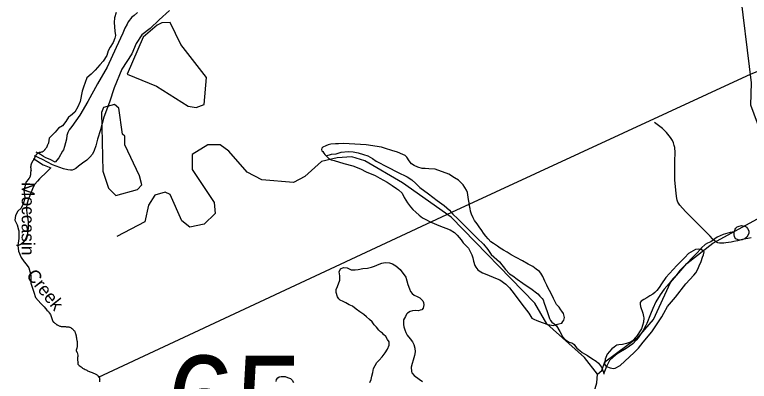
# Model space of a CAD drawing. Extents: x 2206922 to 2357709, y 510027 to 673830.
# Drawn here: x 2249689 to 2258161, y 587773 to 592005 of the extents above; entities that cross this region are included whole.
import ezdxf

# ---------------------------------------------------------------- set-up
doc = ezdxf.new("R2010")
doc.units = 0
for name, color, linetype in [('Exist Boundary Political CountyLine', 7, 'Continuous'), ('Exist Hydrographic Creek Single Shore', 7, 'Continuous'), ('Exist Hydrographic Creek Single Shore Label', 7, 'Continuous'), ('Exist Hydrographic Misc Water Feature', 7, 'Continuous'), ('Exist Hydrographic Pond Under 1500 Sq Ft', 7, 'Continuous'), ('Exist Road Non-System Type 51', 7, 'Continuous'), ('Exist Road Secondary Structure Standard Bridge Number Label', 7, 'Continuous'), ('Exist Utilities Electrical Transmission Line', 7, 'Continuous')]:
    doc.layers.add(name, color=color, linetype=linetype)

msp = doc.modelspace()

# ---------------------------------------------------------------- linework, layer by layer
at = {"layer": 'Exist Boundary Political CountyLine'}
for points in [[(2250858.6, 592030.1), (2250840.3, 591969.7), (2250837, 591916.4), (2250840.5, 591863.9), (2250842.8, 591813.4), (2250850.2, 591763.7), (2250844.4, 591732.4), (2250825.6, 591683.6), (2250789.7, 591630.7), (2250767.3, 591587.1), (2250750.7, 591532.3), (2250707.9, 591469.5), (2250668.7, 591424.7), (2250618.4, 591366.3), (2250571.1, 591317.1), (2250522.1, 591276.8), (2250500.3, 591221.9), (2250481.1, 591168.2), (2250466.3, 591120.6), (2250444.6, 591003.3)], [(2250444.6, 591003.3), (2250416.3, 590942), (2250382, 590878.4), (2250330.4, 590837.6), (2250310, 590820.4), (2250280.3, 590772.8), (2250239.7, 590721.6), (2250193.2, 590693.2), (2250155, 590650.5), (2250113.8, 590606.1), (2250088, 590580.9), (2250078.3, 590526.7), (2250076.9, 590521.6), (2250074.7, 590517.1), (2250072.8, 590512.5), (2250070.5, 590507.8), (2250068.5, 590503.1), (2250066.7, 590498.5), (2250064.8, 590494.1), (2250063, 590489.8), (2250061.3, 590485.8), (2250059.7, 590482.2), (2250058.5, 590478.9), (2250057.4, 590476.7), (2250056.2, 590474.3), (2250054.8, 590471.8), (2250052.9, 590469.2), (2250051.3, 590466.5), (2250047.2, 590460.9), (2250044.9, 590458), (2250040.4, 590452.1), (2250037.9, 590449.2), (2250035.7, 590446.2), (2250033.2, 590443.4), (2250031.6, 590441.2), (2250029.5, 590439.1), (2250027.7, 590436.9), (2250026.1, 590434.9), (2250024.2, 590432.9), (2250022.2, 590431), (2250020.5, 590429.2), (2250018.5, 590427.4), (2250016.8, 590425.8), (2250014.8, 590424.3), (2250012.9, 590422.9), (2250011.1, 590421.7), (2250009, 590420.6), (2250006.8, 590419.5), (2250004.3, 590418.6), (2250001.4, 590417.8), (2249998.8, 590417.1), (2249995.7, 590416.5), (2249992.8, 590416), (2249986.7, 590415.1), (2249983.8, 590414.8), (2249980.7, 590414.5), (2249978.1, 590414.1), (2249975.4, 590413.7), (2249973.1, 590413.4), (2249970.7, 590412.8), (2249968, 590411.8), (2249965.2, 590410.6), (2249962.5, 590409.1), (2249958, 590406.4), (2249955.3, 590404.6), (2249953.5, 590403.4), (2249952, 590402.2), (2249950.2, 590400.9), (2249945.7, 590397.2), (2249944.2, 590395.9), (2249943, 590394.6), (2249941.6, 590393.3), (2249938.9, 590390.7), (2249936.7, 590388.1), (2249935, 590386), (2249933.2, 590383.5), (2249931.5, 590380.8), (2249930.1, 590378), (2249928.4, 590375), (2249926.8, 590372), (2249925.6, 590368.9), (2249923.9, 590366), (2249922.7, 590363), (2249921.5, 590360.3), (2249920.5, 590357.8), (2249919.4, 590355.5), (2249918.8, 590353.4), (2249918, 590351.3), (2249916.8, 590349), (2249915.5, 590346.6), (2249914.3, 590344.1), (2249912.7, 590341.5), (2249909.2, 590335.8), (2249907.5, 590332.8), (2249905.7, 590329.9), (2249903.8, 590326.9), (2249901.8, 590323.8), (2249899.9, 590320.8), (2249898.1, 590317.7), (2249896.3, 590315), (2249894.4, 590312.2)], [(2249894.4, 590312.2), (2249890.9, 590306.8), (2249889.5, 590304.1), (2249888.1, 590301.5), (2249885, 590296.4), (2249882.5, 590291.4), (2249881.3, 590288.9), (2249880.3, 590286.5), (2249879.2, 590284.1), (2249878.4, 590281.8), (2249877.8, 590279.3), (2249877, 590276.7), (2249876.2, 590273.9), (2249875.7, 590270.9), (2249875.3, 590268), (2249874.3, 590262.1), (2249873.9, 590259.2), (2249873.5, 590256.5), (2249873.3, 590254), (2249873.1, 590251.5), (2249872.7, 590249.3), (2249872.5, 590240.4), (2249873.1, 590236.3), (2249873.1, 590234.2), (2249873.3, 590232), (2249873.7, 590227.5), (2249874.3, 590225.2), (2249874.5, 590222.9), (2249875.3, 590217.7), (2249875.7, 590214.3), (2249876, 590212.7), (2249876.6, 590209.6), (2249876.8, 590206.7), (2249876.8, 590202.9), (2249876.2, 590200.2), (2249875.5, 590197), (2249874.5, 590193.5), (2249872.5, 590186.2), (2249871.4, 590182.9), (2249871, 590179.4), (2249870.8, 590177.4), (2249870.8, 590162.5), (2249870.4, 590160.1), (2249870.4, 590157.8), (2249870.2, 590155.4), (2249869.8, 590152.9), (2249868.8, 590148.4), (2249868, 590146.1), (2249867.5, 590143.9), (2249866.7, 590141.7), (2249865.9, 590139.5), (2249865.3, 590137.5), (2249864.5, 590135.6), (2249864.1, 590133.8), (2249863.2, 590132.2), (2249862.2, 590129.5), (2249861.6, 590127.4), (2249860.2, 590124.7), (2249859.3, 590123.1), (2249857.9, 590121.4), (2249856.7, 590119.5), (2249855.2, 590117.7), (2249853.8, 590115.7), (2249852.2, 590113.5), (2249848.7, 590109.3), (2249847, 590107.1), (2249820.8, 590076.2), (2249795.8, 589974.4), (2249801.7, 589931.6), (2249804.6, 589884.5), (2249787.8, 589821.6), (2249761.7, 589770.8), (2249724.8, 589736), (2249698.6, 589686.8), (2249688.5, 589632.8), (2249717.7, 589580), (2249732.4, 589522.6), (2249735.9, 589508.4), (2249736.7, 589422.8), (2249725.2, 589341.6), (2249730.8, 589273.6), (2249761.7, 589200.4), (2249799.7, 589152.4), (2249819.6, 589126.4), (2249853.2, 589082.1), (2249876.6, 588997.2), (2249874.7, 588953.6), (2249874.7, 588906.5), (2249907.9, 588800.8), (2249930.1, 588740.4), (2249991.8, 588670.1), (2250027.3, 588630.8), (2250060.7, 588593.6), (2250078.3, 588577.3), (2250088, 588565), (2250100.5, 588542.6), (2250124.3, 588474), (2250125.3, 588471.4), (2250127.6, 588467.4), (2250129.8, 588464.1)], [(2250129.8, 588464.1), (2250131.4, 588461.7), (2250133.7, 588459.6), (2250137, 588456.9), (2250140.7, 588454.1), (2250147.2, 588449), (2250153, 588444.2), (2250159.3, 588438.9), (2250165.3, 588434), (2250171, 588429.5), (2250175.3, 588426.1), (2250180.5, 588423), (2250187.8, 588419.6), (2250195.4, 588416.1), (2250202.2, 588413), (2250208.8, 588410.2), (2250215.9, 588407.8), (2250222.9, 588405.9), (2250229.7, 588404.5), (2250234.8, 588403.8), (2250241.8, 588403.9), (2250251, 588404.7), (2250260.4, 588405.4), (2250268, 588405.1), (2250275, 588404.3), (2250282.6, 588403.4), (2250292.4, 588402.4), (2250302.3, 588401.6), (2250310, 588401), (2250314.2, 588400.1), (2250319.7, 588398.7), (2250325.2, 588397), (2250332.8, 588394.2), (2250339.2, 588391), (2250345.5, 588387), (2250353.7, 588379.2), (2250361.3, 588370.7), (2250368.1, 588363.7), (2250372.2, 588359.8), (2250376.7, 588354.9), (2250380.6, 588349.3), (2250383, 588343.8), (2250384.5, 588338.1), (2250385.9, 588332.1), (2250389, 588322.9), (2250392.1, 588314.2), (2250394.7, 588306.9), (2250396, 588302.6), (2250397, 588297.2), (2250398, 588291.8), (2250399, 588284.3), (2250400.1, 588277.1), (2250401.3, 588269.3), (2250402.7, 588260.7), (2250404, 588252.9), (2250405.4, 588247), (2250407, 588241.6), (2250408.7, 588234.6), (2250409.9, 588227.3), (2250410.5, 588222.6), (2250410.7, 588218), (2250410.7, 588206.5), (2250410.5, 588200.7), (2250410.5, 588191.4), (2250410.3, 588185.2), (2250409.9, 588178.9), (2250409.5, 588171.9), (2250408.5, 588165.2), (2250406.4, 588157.8), (2250405.4, 588154.8), (2250404.8, 588152.2), (2250404, 588150.1), (2250403.3, 588147), (2250401.9, 588143.3), (2250400.7, 588139.3), (2250399.2, 588135.3), (2250398.2, 588131.2), (2250398.4, 588126.5), (2250399.7, 588121.7), (2250401.3, 588117.6), (2250402.7, 588114.5), (2250404.2, 588111.8), (2250406, 588108.5), (2250408.1, 588105), (2250412.6, 588090.6), (2250415.4, 588074.6), (2250415.2, 588055.7), (2250414.8, 588051.2), (2250414, 588047.3), (2250413.6, 588044.9), (2250413, 588041.5), (2250412.6, 588036.2), (2250412, 588030.1), (2250411.8, 588024.3), (2250412, 588019), (2250412.8, 588014.1), (2250415.4, 588004.1), (2250418.5, 587993.7), (2250419.3, 587984.5), (2250418.7, 587980.6)], [(2250418.7, 587980.6), (2250417.9, 587976.2), (2250417.9, 587971.7), (2250422.8, 587962.3), (2250432.7, 587955.4), (2250444.6, 587948.9), (2250455.4, 587940.7), (2250465.1, 587932.1), (2250472, 587925.3), (2250479.8, 587920.3), (2250490.7, 587915), (2250502, 587909.7), (2250511, 587905.1), (2250519.4, 587900.4), (2250528.8, 587895.7), (2250538.1, 587891.4), (2250547.1, 587887.8), (2250553.2, 587885.3), (2250560.2, 587882.8), (2250570.1, 587879.2), (2250580.5, 587875.3), (2250590.2, 587871.3), (2250599.2, 587867.2), (2250608.4, 587862.5), (2250617.2, 587858.1), (2250625.4, 587853.8), (2250632, 587850.1), (2250636.9, 587846.9), (2250642.8, 587842.4), (2250648.8, 587837.7), (2250653.9, 587833.3), (2250658.8, 587828.8), (2250662.7, 587823.3), (2250666.4, 587814.9), (2250668.5, 587806), (2250669.3, 587798.9), (2250668.5, 587793.9), (2250667.3, 587787.6), (2250666, 587780.9), (2250665.4, 587772.9), (2250666.8, 587765.2)]]:
    msp.add_lwpolyline(points, dxfattribs=at)
at = {"layer": 'Exist Hydrographic Creek Single Shore'}
for points in [[(2256411.4, 587856.5), (2256260.5, 588046.5), (2255824.3, 588435.8), (2255688.4, 588674.6), (2254723.4, 589668.3), (2254161.3, 590063.4), (2253726.4, 590318.1), (2253576.3, 590363.9), (2253409.4, 590354.1), (2253227.3, 590311.9), (2253036.2, 590135.3), (2252904.4, 590069.2), (2252537.3, 590099.6), (2252370.2, 590188.2), (2252160.2, 590428.6), (2252059.3, 590502.8), (2251917.2, 590502.3), (2251735.4, 590391.3), (2251736.4, 590217.4), (2251989.2, 589835.1), (2251999.3, 589710.4), (2251875.2, 589584.9), (2251708.3, 589552.2), (2251616.2, 589626.2), (2251480.3, 589930.7), (2251422.3, 589954.8), (2251306.2, 589921.2), (2251232.4, 589804.5), (2251191.4, 589611.8), (2250868.2, 589444.6)], [(2256250.4, 587239.9), (2256404.4, 587754.9), (2256411.4, 587856.5)]]:
    msp.add_lwpolyline(points, dxfattribs=at)
at = {"layer": 'Exist Hydrographic Misc Water Feature'}
for p, q in [((2249952, 590409.5), (2249937.5, 590416.6)), ((2249900.3, 590345.9), (2249911, 590339.1)), ((2249725, 589341.9), (2249710.2, 589339.6))]:
    msp.add_line(p, q, dxfattribs=at)
for points in [[(2256411.4, 587856.5), (2256461.4, 587898.1), (2256494.4, 587999.2), (2256883.4, 588286.4), (2257056.5, 588486.3), (2257252.3, 588911.9), (2257442.4, 589131.1), (2257740.3, 589367.8), (2258296.4, 589671.4), (2258386.4, 589771.2), (2258493.5, 589956), (2258483.4, 590139.8), (2258177.3, 590959.4), (2258188.3, 591216.6), (2258045.3, 592385.6), (2257988.1, 592475.5), (2257930.9, 592581.8)], [(2251106.7, 592032), (2251067.1, 591995.8), (2251041.1, 591975.3), (2250997.6, 591923.1), (2250983.9, 591896.8), (2250960.1, 591848.9), (2250934.6, 591792.7), (2250860.2, 591625.9), (2250754, 591397.3), (2250645.3, 591206.5), (2250533.6, 591001.9), (2250440.5, 590843.2), (2250348, 590714.5), (2250317.8, 590674.4), (2250302.3, 590646.3), (2250290.6, 590612), (2250285, 590566.1), (2250275, 590523.9), (2250263.7, 590483.8), (2250250.2, 590445.7), (2250239.9, 590427.8), (2250196.9, 590353.6), (2250157.1, 590301.2), (2250096.8, 590334.6), (2250048.6, 590354), (2250022.6, 590366.1), (2249986.7, 590389.8), (2249966.6, 590401.7), (2249952, 590409.5)], [(2255923.1, 588424.8), (2255933.4, 588427), (2255963.5, 588437), (2255997.6, 588445.3), (2256009.1, 588461.4), (2256022.8, 588479.6), (2256028.7, 588509.5), (2256018.5, 588555.3), (2256000, 588583.2), (2255988.4, 588599.1), (2255967.8, 588627), (2255937.7, 588660.7), (2255917.4, 588698.7), (2255903.1, 588728.4), (2255888.7, 588762.2), (2255858.3, 588819.9), (2255842.4, 588847.9), (2255826.2, 588883.5), (2255803.6, 588929.5), (2255779.4, 588983.5), (2255756.4, 589019.3), (2255740.4, 589040.8), (2255702.3, 589068.5), (2255664.2, 589098.1), (2255611.9, 589125.9), (2255543.6, 589165.4), (2255473.5, 589200.7), (2255414.8, 589234.3), (2255366.8, 589261.8), (2255326.9, 589285.6), (2255288.7, 589310.9), (2255256.1, 589332.9), (2255210.2, 589362.5), (2255180.2, 589384.4), (2255147.8, 589418.1), (2255121.8, 589449.6), (2255095.6, 589483.6), (2255075.1, 589513.5), (2255044.9, 589555.3), (2255022.6, 589589.1), (2254992.2, 589628.5), (2254977.9, 589660.3), (2254955.5, 589702.2), (2254947.5, 589738.3), (2254941.2, 589766), (2254939.3, 589778), (2254928.6, 589832), (2254922.3, 589869.8), (2254918.4, 589898), (2254909.4, 589953.7), (2254901.4, 589979.6), (2254879.2, 590009.3), (2254862.8, 590039.4), (2254834.7, 590069.2), (2254806.8, 590092.8), (2254762.3, 590122.6), (2254696.1, 590163.8), (2254537.8, 590220.6), (2254463.4, 590226.1), (2254421.5, 590227.6), (2254387.5, 590229.5), (2254339.5, 590243.1), (2254297.3, 590264.6), (2254265.3, 590282.3), (2254237, 590318.2), (2254212.4, 590360.1), (2254192.5, 590377.7), (2254164.6, 590391.6), (2254104.1, 590419), (2254040.2, 590438.3), (2253965.9, 590459.7), (2253917.5, 590475.5), (2253741.6, 590504), (2253481.8, 590516.1), (2253421.7, 590515.3), (2253389.9, 590515.3), (2253335.6, 590510.9), (2253303.6, 590502.4), (2253277.8, 590490.4), (2253241.9, 590473.9), (2253230.4, 590463.9), (2253228.1, 590450.1), (2253232.7, 590434), (2253240.9, 590423.8), (2253252.8, 590406.2), (2253264.9, 590390.2), (2253281, 590374.4)], [(2253281, 590374.4), (2253340.7, 590393), (2253397.1, 590397.4), (2253454.3, 590417.6), (2253534.3, 590424.6), (2253592.1, 590420.7), (2253650.6, 590411.5), (2253710.8, 590389.9), (2253760.7, 590376.3), (2253816.6, 590344.7), (2253859.1, 590313.2), (2253991.6, 590246.2), (2254102.1, 590186.9), (2254214.9, 590132.2), (2254270.8, 590098.6), (2254314.9, 590057.1), (2254363.1, 590009.3), (2254459.7, 589938.3), (2254562.4, 589861.2), (2254640.5, 589801.6), (2254705.1, 589748), (2254741.4, 589700.4), (2254797.8, 589648.9), (2254910.8, 589538.2), (2255021.9, 589427), (2255096.4, 589355.7), (2255146.8, 589296.2), (2255185.2, 589238.5), (2255279.9, 589151.2), (2255350.8, 589063.9), (2255397, 589014.4), (2255433.1, 588988.6), (2255485.4, 588952.8), (2255550.2, 588905.7), (2255658.4, 588834.2), (2255708.5, 588794.7), (2255720.6, 588783.1), (2255746.8, 588757.2), (2255772.8, 588727.3), (2255782.9, 588713.7), (2255795.4, 588675.7), (2255828.2, 588579.9), (2255855.1, 588498), (2255867.2, 588474.3), (2255885.2, 588454.5), (2255909.4, 588434.6), (2255923.1, 588424.8)], [(2249911, 590339.1), (2249928.9, 590329.1), (2249959.2, 590309.5), (2249999.2, 590283.6), (2250015.4, 590271.8), (2250029.7, 590268.1), (2250105.6, 590236.7), (2250101.5, 590232.5), (2250057.8, 590192.4), (2249974.8, 590109.7), (2249951, 590083.7), (2249919.4, 590047.1), (2249903.4, 590015), (2249886, 589977.1), (2249844.8, 589866.9), (2249827.2, 589812.8), (2249823.5, 589780.5), (2249825.7, 589752.6), (2249827.8, 589714.6), (2249836.4, 589666.6), (2249844.8, 589615.1), (2249845.4, 589548.9), (2249840.1, 589506.7), (2249832.3, 589462.9), (2249812.4, 589412.7), (2249787, 589374.4), (2249763.2, 589356.5), (2249741, 589344), (2249733, 589341.9), (2249725, 589341.9)], [(2253281, 590374.4), (2253301.1, 590354.7), (2253310.8, 590346.7), (2253339.3, 590328.7), (2253373.3, 590321.1), (2253483.8, 590287.8), (2253587.6, 590260.8), (2253677.8, 590225.7), (2253742.4, 590190), (2253844.5, 590147.1), (2253898.7, 590117.4), (2253982.9, 590072.2), (2254041.4, 590034.7), (2254091.6, 589999.1), (2254113.6, 589981.2), (2254156.2, 589945.6), (2254182.3, 589895.8), (2254218.8, 589834.3), (2254253.2, 589788.6), (2254279.4, 589756.7), (2254315.9, 589725.2), (2254351.8, 589691.4), (2254392, 589661.8), (2254438.4, 589636.2), (2254478.6, 589614.3), (2254526.7, 589592.9), (2254578.8, 589571.2), (2254711.1, 589520.5), (2254761.5, 589488.9), (2254791.7, 589461.3), (2254836.4, 589407.5), (2254862.2, 589371.6), (2254920.9, 589310.4), (2254961, 589232.5), (2254973.8, 589198.6), (2254981.8, 589160.9), (2254996.1, 589108.8), (2255008.6, 589089.1), (2255030.8, 589061.1), (2255044.9, 589049.2), (2255085.1, 589025.7), (2255134.9, 589006), (2255235.2, 588964.9), (2255285.6, 588943.2), (2255351.7, 588895.8), (2255396.4, 588850.2), (2255451.1, 588782.8), (2255537.4, 588663.5), (2255618.4, 588560.4), (2255654.7, 588502.7), (2255677.1, 588488.7), (2255710.9, 588475.1), (2255773.3, 588451.5), (2255837.4, 588430.1), (2255903.9, 588418.4), (2255923.1, 588424.8)], [(2257987.4, 589499), (2257997.5, 589529), (2258007.1, 589541), (2258023.1, 589555.2), (2258033.1, 589559.3), (2258043.2, 589565.6), (2258073.1, 589571.6), (2258110.8, 589563.9), (2258125.2, 589556)], [(2258125.2, 589556), (2258127.3, 589552.1), (2258141.6, 589536.1), (2258155.5, 589510.1), (2258157.4, 589478.2), (2258134.2, 589436.3), (2258114.1, 589419.9), (2258098.3, 589412.1), (2258078.7, 589405.7), (2258054.5, 589401.7), (2258032.1, 589407.4), (2258006.5, 589419), (2257996, 589433.2), (2257989.9, 589445), (2257987.8, 589462.8), (2257987.6, 589492.8), (2257987.4, 589499)], [(2257987.4, 589499), (2257939.8, 589488.7), (2257859.9, 589467.9), (2257792.4, 589435.5), (2257764.3, 589417), (2257716.9, 589382.8), (2257679, 589366.6), (2257653.2, 589350.2), (2257609.3, 589313.8), (2257593.7, 589296)], [(2257593.7, 589296), (2257573.4, 589299.8), (2257539.8, 589293.5), (2257461.7, 589248.9), (2257418.4, 589200.7), (2257325.1, 589109.7), (2257200.4, 588970.8), (2257147.1, 588898.5), (2257121.3, 588856.2), (2257095.6, 588821.9), (2257070, 588797.8), (2257047.9, 588779.7), (2257015.9, 588759.3), (2256980.4, 588737.1), (2256944.5, 588719), (2256914.6, 588698.8), (2256902.9, 588682.7), (2256901.2, 588662.6), (2256904.9, 588636.6), (2256932, 588558.7), (2256941.8, 588519.1), (2256944.1, 588507), (2256942.7, 588456.9), (2256919.1, 588376.9), (2256861.9, 588288.6), (2256810.6, 588235.9), (2256790.7, 588225.9), (2256746.6, 588209.4), (2256698.7, 588199.3), (2256656.6, 588194.6), (2256634.9, 588188.6), (2256621.1, 588182.6), (2256603.1, 588168.7), (2256577.5, 588148.2), (2256523.7, 588085.7), (2256500.4, 588029.6), (2256494.4, 587993.6), (2256493, 587971.6), (2256499.1, 587957.6), (2256509, 587943.6), (2256512.9, 587943.8)], [(2257593.7, 589296), (2257561.7, 589257.8), (2257514.1, 589209.4), (2257437, 589128.5), (2257359.7, 589050.1), (2257314.2, 588991.7), (2257284.3, 588959.4), (2257238.8, 588903.3), (2257179.3, 588834.8), (2257134.2, 588772.3), (2257084.8, 588690.1), (2257049.3, 588612), (2257021.8, 588547.6), (2256978.8, 588439.3), (2256968.9, 588415.3), (2256935.3, 588361.1), (2256903.9, 588310.7), (2256878.1, 588276.4), (2256856.5, 588248.4), (2256818.8, 588206.3), (2256778.8, 588177.9), (2256741.3, 588153.5), (2256637.8, 588088.8), (2256592.2, 588052.3), (2256548.6, 588012.2), (2256516.8, 587951.7), (2256512.9, 587943.8)], [(2256512.9, 587943.8), (2256557.2, 587928.2), (2256593.1, 587922.4), (2256615.2, 587922.7), (2256671.2, 587956.9), (2256833.8, 588104.3), (2256885, 588154.5), (2256936.7, 588225), (2257035.6, 588343.9), (2257153.9, 588518.7), (2257175.4, 588560.9), (2257217, 588637), (2257241, 588663.4), (2257308.3, 588745.7), (2257430.7, 588896.7), (2257521.7, 588997.3), (2257544.1, 589023.6), (2257569.3, 589067.6), (2257584.9, 589105.8), (2257606.4, 589156.1), (2257622, 589206.1), (2257631.8, 589232.2), (2257639.6, 589266.3), (2257637.8, 589272.3), (2257605.6, 589294.1), (2257593.7, 589296)], [(2254006.1, 588227.3), (2253989.9, 588257.3), (2253967.4, 588291.1), (2253943.4, 588314.6), (2253929.4, 588328.4), (2253907.1, 588342.4), (2253889, 588364.5), (2253860.7, 588396), (2253836.5, 588426), (2253812.3, 588459.6), (2253780.1, 588485.6), (2253748, 588517.2), (2253715.6, 588544.8), (2253669.4, 588576.5), (2253628.8, 588606.1), (2253583.1, 588639.8), (2253546.8, 588657.4), (2253508.5, 588677), (2253478.3, 588692.9), (2253442.6, 588710.4), (2253426.2, 588724.3), (2253411.9, 588748.3), (2253395.7, 588798.2), (2253395.3, 588834), (2253413.1, 588868.2), (2253438.5, 588938.5), (2253440.4, 588990.2), (2253431.8, 589038.2), (2253447.1, 589072.3), (2253479.1, 589088.5), (2253521.4, 589081), (2253569.6, 589059.5), (2253615.5, 589059.9), (2253649.5, 589062.1), (2253705.1, 589074.4), (2253759.2, 589080.8), (2253803.1, 589089.2), (2253837.2, 589101.5), (2253864.6, 589111.6), (2253892.7, 589124), (2253924.5, 589136.2), (2253962.4, 589144.7), (2254010.8, 589141), (2254044.5, 589129), (2254084.6, 589107.6), (2254135.1, 589063.9), (2254201.7, 588976.4), (2254210.1, 588934.5), (2254224.5, 588890.6), (2254240.9, 588839), (2254253, 588808.9), (2254271, 588785.1), (2254297.5, 588767.3), (2254329.7, 588753.5), (2254359.8, 588738), (2254394.3, 588702.4), (2254401.9, 588682.2), (2254408.2, 588656.5), (2254398.4, 588618.3), (2254385, 588598.4), (2254367, 588592.2), (2254347.1, 588587.9), (2254310.8, 588589.7), (2254275.1, 588587.3), (2254250.9, 588577.2), (2254219.4, 588560.9), (2254207.1, 588548.9), (2254197.6, 588522.8), (2254174.1, 588482.6), (2254174.3, 588428.6), (2254178.6, 588402.8), (2254186.6, 588366.7), (2254199.1, 588334.8), (2254217.1, 588304.9), (2254249.7, 588263.1), (2254277.8, 588227.7), (2254290.3, 588197.8), (2254304.5, 588155.9), (2254309, 588113.9), (2254301.2, 588070), (2254283.5, 588017.6), (2254271.7, 587979.6), (2254262.2, 587935.6), (2254266.5, 587887.5), (2254270.8, 587871.5), (2254296.9, 587839.9), (2254353.5, 587798.6), (2254391.8, 587768.8)], [(2255923.1, 588424.8), (2255937.7, 588414.9), (2255974.2, 588349), (2256008.4, 588291.6), (2256038.8, 588253.7), (2256083.1, 588226), (2256121.2, 588212.5), (2256141.1, 588196.6), (2256155.7, 588174.9), (2256171.9, 588157), (2256185.6, 588143.2), (2256207.8, 588127.3), (2256233.8, 588105.5), (2256260, 588091.8), (2256294.3, 588070), (2256344.3, 588036.5), (2256396.8, 588006.7), (2256422.7, 587981), (2256454.8, 587937.5), (2256477.6, 587887.5), (2256483.8, 587855.7)], [(2253786.1, 587758), (2253799.6, 587794), (2253807.2, 587831.8), (2253817.3, 587874.1), (2253828.7, 587919.8), (2253863.8, 587988.3), (2253893.5, 588018.7), (2253925.5, 588056.9), (2253963.1, 588101.2), (2253987, 588143.4), (2254008.2, 588191.2), (2254006.1, 588227.3)], [(2256512.9, 587943.8), (2256499.3, 587905.7), (2256485.4, 587865.6), (2256483.8, 587855.7)], [(2252704.4, 587769), (2252710, 587794.9), (2252724.1, 587813.1), (2252739.9, 587823.3), (2252761.7, 587829.3), (2252809.8, 587827.7), (2252835.9, 587818.1), (2252868.1, 587804.4), (2252888, 587786.7), (2252902.3, 587760.6)]]:
    msp.add_lwpolyline(points, dxfattribs=at)
at = {"layer": 'Exist Hydrographic Pond Under 1500 Sq Ft'}
for points in [[(2251782.7, 590932.3), (2251873.7, 590966.5), (2251900, 591278.6), (2251603.9, 591660.9), (2251482.7, 591915.7), (2251387.4, 591912.5), (2251330.1, 591883.9), (2251170.9, 591743.7), (2250986.2, 591320), (2251322.7, 591181), (2251690.8, 590950.5), (2251782.7, 590932.3)], [(2250856.3, 589917.1), (2251105.2, 589987.5), (2251155.3, 590039), (2251129.2, 590144.5), (2250959.2, 590502.1), (2250959.2, 590603.8), (2250933.2, 590627.2), (2250889.3, 590926.6), (2250839.3, 590967), (2250714.2, 590933.4), (2250690.2, 590874.9), (2250704.4, 590199), (2250772.2, 590000.8), (2250856.3, 589917.1)]]:
    msp.add_lwpolyline(points, dxfattribs=at)
at = {"layer": 'Exist Road Non-System Type 51'}
for points in [[(2251473.4, 592052.7), (2251355.6, 591944.4), (2251250.5, 591845.6), (2251155.2, 591773), (2251091.3, 591670.4), (2251040.4, 591552.6), (2250925.6, 591374.4), (2250836.6, 591158.8), (2250780.4, 590994.7), (2250714.8, 590821.2), (2250677.3, 590675.9), (2250644.5, 590568), (2250623.1, 590489.9), (2250604.4, 590437.8), (2250585.6, 590396.1), (2250554.4, 590358.6), (2250519, 590325.3), (2250469, 590291.9), (2250423.2, 590256.5), (2250392, 590229.4), (2250371.1, 590216.9), (2250352.4, 590210.7), (2250331.6, 590208.6), (2250302.4, 590212.7), (2250252.4, 590227.3), (2250123.3, 590273.2), (2250008.8, 590331.5), (2249917.1, 590375.7)], [(2258181.5, 589429.9), (2258081.9, 589411.5), (2258024.3, 589393.2), (2257982.4, 589385.3), (2257953.6, 589380.1), (2257890.7, 589369.6), (2257867.2, 589367), (2257830.5, 589367), (2257817.4, 589367), (2257799.1, 589372.2), (2257783.4, 589380.1), (2257757.2, 589398.4), (2257736.2, 589416.8), (2257710, 589448.2), (2257649.8, 589508.5), (2257586.9, 589571.4), (2257427.1, 589733.9), (2257361.7, 589804.6), (2257338.1, 589841.3), (2257327.6, 589862.3), (2257325, 589883.3), (2257317.1, 589940.9), (2257301.4, 590098.2), (2257304, 590315.7), (2257306.7, 590415.3), (2257301.4, 590472.9), (2257296.2, 590496.5), (2257285.7, 590525.3), (2257276.4, 590551.2), (2257251.9, 590588.5), (2257204.5, 590645.9), (2257160, 590690.4), (2257112.8, 590727.1), (2257068.3, 590761.2)]]:
    msp.add_lwpolyline(points, dxfattribs=at)
at = {"layer": 'Exist Utilities Electrical Transmission Line'}
msp.add_lwpolyline([(2259140.2, 591693.5), (2258177.2, 591318.5), (2254725.7, 589721.2), (2250652.4, 587817.9)], dxfattribs=at)

# ---------------------------------------------------------------- texts
at = {"layer": 'Exist Hydrographic Creek Single Shore Label'}
for s, rotation, p in [('Moccasin', 269.79749, (2249770.7, 590073)), ('Creek', 308.62471, (2249813.7, 588993.1))]:
    msp.add_text(s, height=150, rotation=rotation, dxfattribs=at).set_placement(p)
at = {"layer": 'Exist Road Secondary Structure Standard Bridge Number Label'}
msp.add_text('65', height=1066.27, dxfattribs=at).set_placement((2251441.9, 587002.7))

doc.saveas('drawing.dxf')
